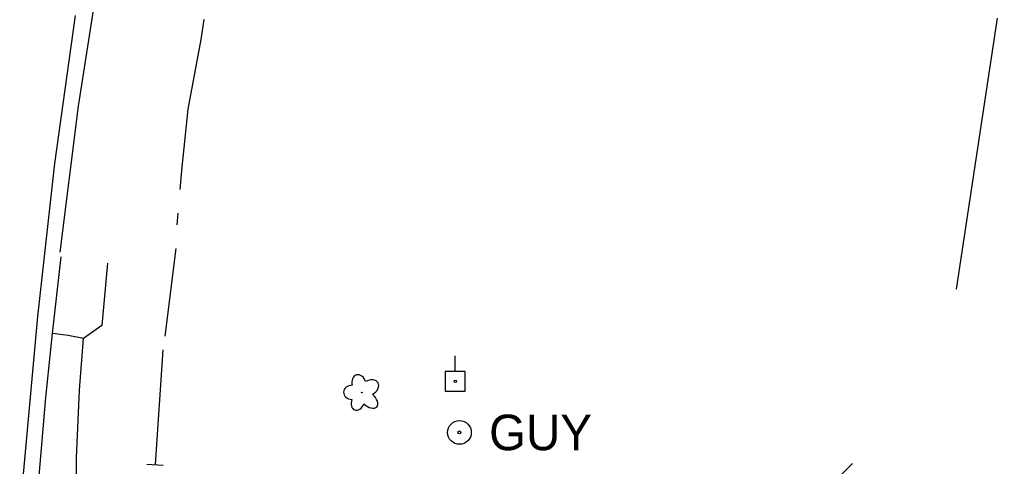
# Model space of a CAD drawing. Extents: x 589250 to 1188077, y 162953 to 363065.
# Drawn here: x 594185.8 to 594350.9, y 182150 to 182225.5 of the extents above; entities that cross this region are included whole.
import ezdxf

# ---------------------------------------------------------------- set-up
doc = ezdxf.new("R2010")
doc.units = 0
for name, color, linetype in [('E_DRN_EndWall', 7, 'Continuous'), ('E_LAND_Vegetation', 7, 'Continuous'), ('E_MAP_Limits', 7, 'Continuous'), ('E_RDWY', 7, 'Continuous'), ('E_RDWY_AsphConc', 7, 'Continuous'), ('E_RDWY_C_and_G', 7, 'Continuous'), ('E_RDWY_Gravel', 7, 'Continuous'), ('E_STRUCT_Joint', 7, 'Continuous'), ('E_UTL_EGuyWire', 7, 'Continuous'), ('E_UTL_EPowerPole', 7, 'Continuous'), ('E_WTR_FlowLine', 7, 'Continuous')]:
    doc.layers.add(name, color=color, linetype=linetype)

msp = doc.modelspace()

# ---------------------------------------------------------------- linework, layer by layer
at = {"layer": 'E_DRN_EndWall'}
for points in [[(594207.29, 182150.41), (594210.03, 182150.23)], [(594207.29, 182150.41), (594207.29, 182150.41)], [(594210.03, 182150.23), (594210.03, 182150.23)]]:
    msp.add_lwpolyline(points, dxfattribs=at)
at = {"layer": 'E_LAND_Vegetation'}
for points in [[(594244.2, 182164.33), (594244.1, 182164.6), (594243.96, 182164.85), (594243.79, 182165.08), (594243.59, 182165.26), (594243.37, 182165.39), (594243.14, 182165.47), (594242.9, 182165.49), (594242.68, 182165.46), (594242.46, 182165.37), (594242.27, 182165.23), (594242.11, 182165.05), (594241.99, 182164.82), (594241.91, 182164.56), (594241.87, 182164.28), (594241.88, 182164), (594241.94, 182163.71)], [(594245.38, 182162.21), (594245.66, 182162.39), (594245.92, 182162.61), (594246.13, 182162.86), (594246.29, 182163.12), (594246.39, 182163.39), (594246.43, 182163.65), (594246.4, 182163.89), (594246.32, 182164.12), (594246.17, 182164.31), (594245.98, 182164.46), (594245.73, 182164.56), (594245.46, 182164.62), (594245.15, 182164.62), (594244.83, 182164.57), (594244.51, 182164.47), (594244.2, 182164.33)], [(594241.94, 182163.71), (594241.66, 182163.69), (594241.39, 182163.63), (594241.14, 182163.53), (594240.92, 182163.38), (594240.74, 182163.21), (594240.6, 182163.01), (594240.51, 182162.78), (594240.48, 182162.55), (594240.5, 182162.32), (594240.58, 182162.09), (594240.7, 182161.89), (594240.88, 182161.7), (594241.09, 182161.55), (594241.33, 182161.43), (594241.6, 182161.36), (594241.88, 182161.33)], [(594241.88, 182161.33), (594241.8, 182161.04), (594241.76, 182160.76), (594241.76, 182160.48), (594241.81, 182160.22), (594241.89, 182159.99), (594242.02, 182159.79), (594242.18, 182159.64), (594242.37, 182159.54), (594242.57, 182159.5), (594242.79, 182159.51), (594243.02, 182159.57), (594243.23, 182159.69), (594243.44, 182159.86), (594243.62, 182160.07), (594243.78, 182160.31), (594243.9, 182160.58)], [(594243.9, 182160.58), (594244.19, 182160.34), (594244.51, 182160.14), (594244.83, 182159.98), (594245.14, 182159.88), (594245.44, 182159.84), (594245.7, 182159.86), (594245.92, 182159.94), (594246.09, 182160.07), (594246.21, 182160.25), (594246.27, 182160.48), (594246.26, 182160.75), (594246.2, 182161.03), (594246.07, 182161.34), (594245.88, 182161.64), (594245.65, 182161.94), (594245.38, 182162.21)]]:
    msp.add_lwpolyline(points, dxfattribs=at)
msp.add_circle((594243.56, 182162.47), 0.0531, dxfattribs=at)
at = {"layer": 'E_MAP_Limits'}
msp.add_line((594343.96, 182179.95), (594350.89, 182225.7), dxfattribs=at)
at = {"layer": 'E_RDWY'}
for p, q in [((594195.18, 182226.14), (594191.67, 182201.15)), ((594191.67, 182201.15), (594188.79, 182175.31)), ((594188.79, 182175.31), (594185.77, 182142.25))]:
    msp.add_line(p, q, dxfattribs=at)
at = {"layer": 'E_RDWY_AsphConc'}
for points in [[(594191.34, 182172.48), (594192.79, 182185.42)], [(594192.79, 182185.42), (594192.79, 182185.42)], [(594193.96, 182172.13), (594191.34, 182172.48)], [(594191.34, 182172.48), (594191.34, 182172.48)], [(594196.56, 182171.63), (594193.96, 182172.13)], [(594193.96, 182172.13), (594193.96, 182172.13)], [(594195.87, 182162.87), (594196.56, 182171.63)], [(594196.56, 182171.63), (594196.56, 182171.63)], [(594195.38, 182151.47), (594195.87, 182162.87)], [(594195.87, 182162.87), (594195.87, 182162.87)], [(594195.4, 182148.08), (594195.38, 182151.47)], [(594195.38, 182151.47), (594195.38, 182151.47)]]:
    msp.add_lwpolyline(points, dxfattribs=at)
at = {"layer": 'E_RDWY_C_and_G'}
for points in [[(594326.43, 182150.52), (594306.95, 182131.04)], [(594326.43, 182150.52), (594326.43, 182150.52)]]:
    msp.add_lwpolyline(points, dxfattribs=at)
at = {"layer": 'E_RDWY_Gravel'}
for p, q in [((594199.84, 182237.42), (594195.66, 182210.86)), ((594195.66, 182210.86), (594192.58, 182186.18))]:
    msp.add_line(p, q, dxfattribs=at)
for points in [[(594200.61, 182184.34), (594199.66, 182173.81)], [(594200.61, 182184.34), (594200.61, 182184.34)], [(594199.66, 182173.81), (594196.56, 182171.63)], [(594199.66, 182173.81), (594199.66, 182173.81)], [(594196.56, 182171.63), (594196.56, 182171.63)]]:
    msp.add_lwpolyline(points, dxfattribs=at)
at = {"layer": 'E_STRUCT_Joint'}
for points in [[(594190.21, 182161.63), (594191.34, 182172.48)], [(594188.72, 182144.42), (594190.21, 182161.63)], [(594190.21, 182161.63), (594190.21, 182161.63)]]:
    msp.add_lwpolyline(points, dxfattribs=at)
at = {"layer": 'E_UTL_EGuyWire'}
for radius in [2, 0.25]:
    msp.add_circle((594260.05, 182155.75), radius, dxfattribs=at)
at = {"layer": 'E_UTL_EPowerPole'}
for points in [[(594259.32, 182166.05), (594259.32, 182168.7)], [(594261, 182166.05), (594257.65, 182166.05)], [(594257.65, 182166.05), (594257.65, 182162.7)], [(594261, 182162.7), (594261, 182166.05)], [(594257.65, 182162.7), (594261, 182162.7)]]:
    msp.add_lwpolyline(points, dxfattribs=at)
msp.add_circle((594259.35, 182164.38), 0.217, dxfattribs=at)
at = {"layer": 'E_WTR_FlowLine'}
for p, q in [((594216.42, 182222.09), (594216.97, 182225.46)), ((594214.24, 182210.31), (594216.42, 182222.09)), ((594213.25, 182200.55), (594214.24, 182210.31)), ((594212.91, 182196.78), (594213.25, 182200.55)), ((594212.44, 182191.45), (594212.56, 182192.79)), ((594212.4, 182190.8), (594212.44, 182191.45)), ((594210.34, 182172.01), (594212.19, 182186.81))]:
    msp.add_line(p, q, dxfattribs=at)
msp.add_lwpolyline([(594209.94, 182169.68), (594208.69, 182150.32)], dxfattribs=at)

# ---------------------------------------------------------------- texts
at = {"layer": 'E_UTL_EGuyWire'}
msp.add_text('GUY', height=6, dxfattribs=at).set_placement((594265.05, 182152.75))

doc.saveas('drawing.dxf')
